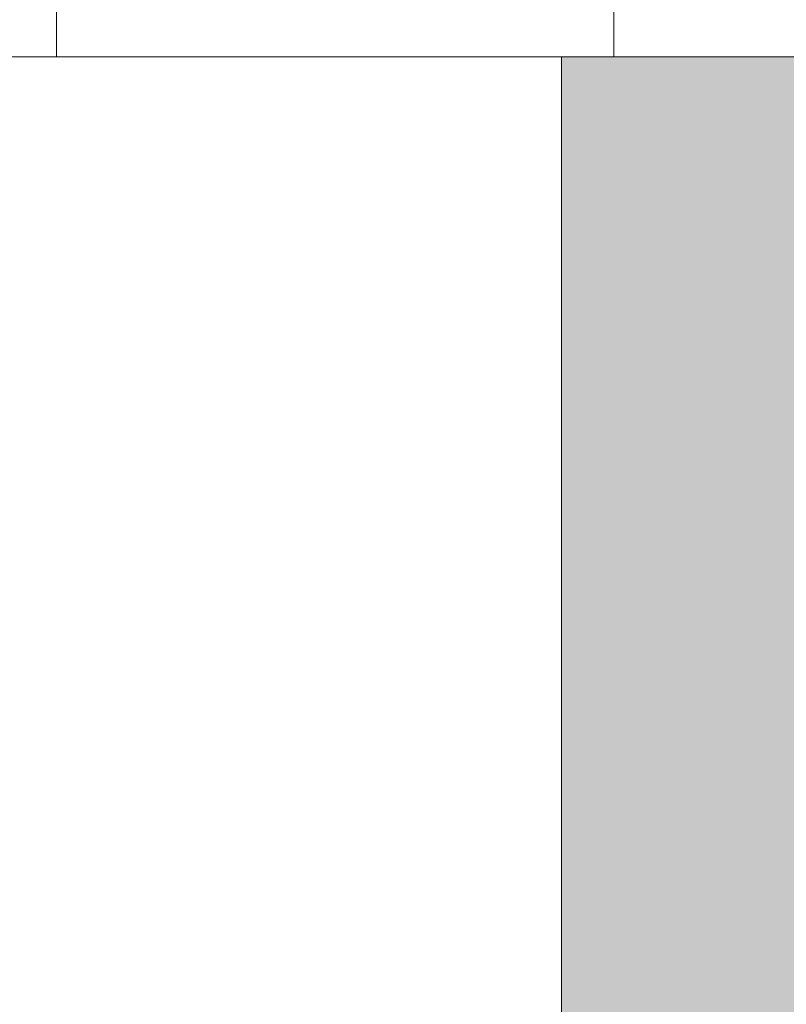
# Model space of a CAD drawing. Header units: metres. Extents: x 3.7 to 90.5, y -1.7 to 14.3.
# Tile 722 of 1056: x 77.117 to 77.323, y 5.375 to 5.64. Entities that reach past the tile are written whole.
import ezdxf

# ---------------------------------------------------------------- set-up
doc = ezdxf.new("R2010")
doc.units = ezdxf.units.M
for name, color, linetype, lineweight in [('A-WALL', 7, 'Continuous', 18), ('A-WALL-PATT', 7, 'Continuous', 18), ('S-BEAM', 7, 'Continuous', 18)]:
    doc.layers.add(name, color=color, linetype=linetype, lineweight=lineweight)

# ---------------------------------------------------------------- blocks, each defined once
blk = doc.blocks.new('4 GRE - ESCOLA DE CINEMA E AUDIOVISUAL CINE REX R07_rvt-3-Corte 8')
at = {"layer": 'A-WALL-PATT', "lineweight": 5, "true_color": 0xff8000}
h = blk.add_hatch(color=30, dxfattribs=at)
h.paths.add_polyline_path([(58.89194, -0.14), (58.95335, -0.14), (58.95335, -0.02), (57.56842, -0.02), (57.56842, -0.14), (58.87843, -0.14)])
h.paths.add_polyline_path([(57.67308, 0.1), (57.70754, 0.1), (57.71354, 0.105), (57.72743, 0.10425), (57.73254, 0.1), (57.75554, 0.1), (57.76154, 0.105), (57.77453, 0.105), (57.78178, 0.1), (57.80354, 0.1), (57.80954, 0.105), (57.82253, 0.105), (57.82854, 0.1), (57.85154, 0.1), (57.85754, 0.105), (57.87053, 0.105), (57.87654, 0.1), (57.89954, 0.1), (57.90554, 0.105), (57.91853, 0.105), (57.92454, 0.1), (57.94754, 0.10077), (57.95354, 0.105), (57.96653, 0.105), (57.97254, 0.1), (57.99462, 0.1), (58.00062, 0.105), (58.27004, 0.105), (58.27504, 0.1), (58.28177, 0.10037), (58.28733, 0.105), (58.30032, 0.105), (58.30633, 0.1), (58.32504, 0.1), (58.33095, 0.105), (58.59004, 0.105), (58.59249, 0.10305), (58.59504, 0.105), (58.60782, 0.105), (58.61383, 0.1), (58.62504, 0.1), (58.63095, 0.105), (58.89046, 0.10458), (58.89504, 0.1), (58.91683, 0.1), (58.92283, 0.105), (58.95335, 0.105), (58.95335, 0.11), (57.58843, 0.11), (57.58843, 0.1)])
h.paths.add_polyline_path([(58.10786, 0.37667), (58.95335, 0.37667), (58.95335, 0.39), (57.58843, 0.39), (57.58843, 0.37667), (57.76004, 0.37667)])
h.paths.add_polyline_path([(58.92893, 0.51), (58.94335, 0.51), (58.94335, 4.39634), (58.35856, 4.39634), (58.35856, 4.39134), (58.07356, 4.39134), (58.07356, 4.39634), (57.58843, 4.39634), (57.58843, 2.75782), (58.89194, 2.75782), (58.89194, 0.51), (58.90393, 0.51), (58.90993, 0.515), (58.92292, 0.515), (58.92526, 0.51305)])
h.paths.add_polyline_path([(56.98843, 0.96), (57.36838, 0.96), (57.36838, 2.61), (57.11896, 2.60969), (57.11962, 2.00462), (57.15916, 1.96017), (57.15968, 1.96), (57.22646, 1.95922), (57.22568, 1.92805), (57.22338, 1.9225), (57.21973, 1.91774), (57.21496, 1.91408), (57.20942, 1.91178), (57.20346, 1.911), (57.02651, 1.91178), (57.02096, 1.91408), (57.0162, 1.91774), (57.01255, 1.9225), (57.01025, 1.92805), (57.00946, 1.937), (57.00946, 1.96), (57.07644, 1.96086), (57.11696, 2.00643), (57.11696, 2.61), (55.04162, 2.61), (55.04162, 0.96), (56.93424, 0.96)])
h.paths.add_polyline_path([(54.84154, 1.225), (54.84158, 1.225), (54.84154, 1.23585)])
h.paths.add_polyline_path([(57.07827, 1.96), (57.15706, 1.96065), (57.11796, 2.00357), (57.07843, 1.96017)])
h.paths.add_polyline_path([(58.74464, 4.42634), (58.94335, 4.42634), (58.94335, 4.445), (58.34106, 4.445), (58.34106, 4.42634), (58.73687, 4.42634)])
h.paths.add_polyline_path([(58.07356, 4.42634), (58.07356, 4.445), (57.58843, 4.445), (57.58843, 4.42634)])
h.paths.add_polyline_path([(58.42098, 4.595), (58.95335, 4.595), (58.95335, 4.76), (57.58843, 4.76), (57.58843, 4.595)])
h.paths.add_polyline_path([(58.72062, 5.11), (58.95335, 5.11), (58.95335, 5.63), (58.71145, 5.63), (58.71145, 5.23597), (57.58843, 5.23597), (57.58843, 5.11), (58.71145, 5.11)])
at = {"layer": 'A-WALL'}
for p, q in [((58.71145, 5.63), (58.71145, 5.23597)), ((58.71145, 5.23597), (58.71145, 5.63))]:
    blk.add_line(p, q, dxfattribs=at)
blk = doc.blocks.new('Family - V214-299652-Corte 8')
at = {"layer": 'S-BEAM'}
for p, q in [((58.57552, 6.03), (58.57552, 5.63)), ((58.72552, 5.63), (58.72552, 6.03)), ((58.57552, 5.63), (58.72552, 5.63))]:
    blk.add_line(p, q, dxfattribs=at)
blk = doc.blocks.new('Family - V237-299744-Corte 8')
at = {"layer": 'S-BEAM'}
blk.add_line((58.72552, 5.63), (59.34852, 5.63), dxfattribs=at)
blk = doc.blocks.new('Family - V237-299746-Corte 8')
at = {"layer": 'S-BEAM'}
blk.add_line((57.58843, 5.63), (58.57552, 5.63), dxfattribs=at)
blk = doc.blocks.new('ESTRUTURAL CINE REX _011_IFC-3-Corte 8')
at = {"layer": 'S-BEAM', "lineweight": 18}
for name in ['Family - V214-299652-Corte 8', 'Family - V237-299744-Corte 8', 'Family - V237-299746-Corte 8']:
    blk.add_blockref(name, (0, 0), dxfattribs=at)

msp = doc.modelspace()

# ---------------------------------------------------------------- block references
at = {"lineweight": 5}
for name in ['4 GRE - ESCOLA DE CINEMA E AUDIOVISUAL CINE REX R07_rvt-3-Corte 8', 'ESTRUTURAL CINE REX _011_IFC-3-Corte 8']:
    msp.add_blockref(name, (18.55111, 0), dxfattribs=at)

doc.saveas('drawing.dxf')
